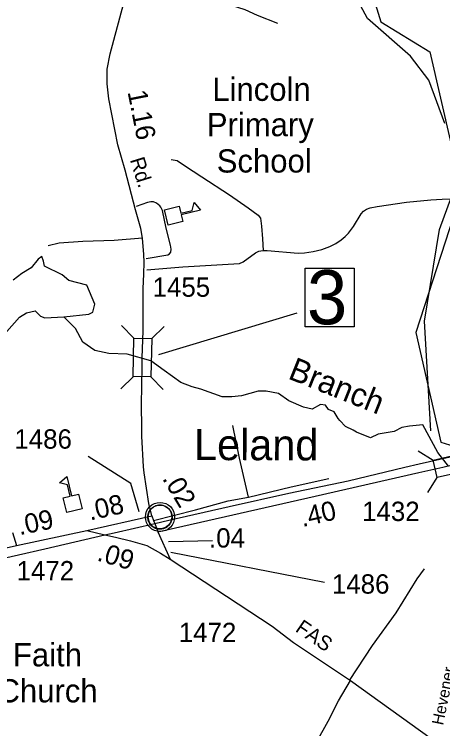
# Model space of a CAD drawing. Extents: x 2104537 to 2336408, y 34176 to 229611.
# Drawn here: x 2288061 to 2290829, y 184317 to 188935 of the extents above; entities that cross this region are included whole.
import ezdxf

# ---------------------------------------------------------------- set-up
doc = ezdxf.new("R2010")
doc.units = 0
for name, color, linetype in [('Exist Boundary Political City Limit New', 7, 'Continuous'), ('Exist Civil Demographics Community CELL', 7, 'Continuous'), ('Exist Civil Demographics Community Label', 7, 'Continuous'), ('Exist Cultural Church Label', 7, 'Continuous'), ('Exist Cultural Educational Facility High CELL', 7, 'Continuous'), ('Exist Cultural Educational Facility High Label', 7, 'Continuous'), ('Exist Hydrographic Creek Single Shore', 7, 'Continuous'), ('Exist Hydrographic Pond Over 1500 Sq Ft', 7, 'Continuous'), ('Exist Railroad Mainline', 7, 'Continuous'), ('Exist Road Non-System Type 51', 7, 'Continuous'), ('Exist Road Non-System Type 51 Label', 7, 'Continuous'), ('Exist Road Secondary Mileage Hundredths English Label', 7, 'Continuous'), ('Exist Road Secondary Structure Standard Bridge CELL', 7, 'Continuous'), ('Exist Road Secondary Structure Standard Bridge Number Label', 7, 'Continuous'), ('Exist Road Secondary Type 51 Attributed', 7, 'Continuous'), ('Exist Road Secondary Type 51 Label', 7, 'Continuous'), ('Exist Road Secondary Type 51 Number Label', 7, 'Continuous'), ('Map Preparation Boundary City Limit Buffer Line', 7, 'Continuous'), ('Old_Level_32', 7, 'Continuous')]:
    doc.layers.add(name, color=color, linetype=linetype)

msp = doc.modelspace()

# ---------------------------------------------------------------- linework, layer by layer
at = {"layer": 'Exist Boundary Political City Limit New'}
msp.add_lwpolyline([(2289622, 189932.2), (2289691.2, 189609), (2290375.8, 189062.7), (2290429.5, 188885.7), (2290744.8, 188693.3), (2290952.5, 187793), (2290656.2, 186877.3), (2290817.8, 186169.4), (2291264, 186030.9)], dxfattribs=at)
at = {"layer": 'Exist Civil Demographics Community CELL'}
msp.add_lwpolyline([(2288925.2, 185698.4), (2288926.2, 185704), (2288927.9, 185710.6), (2288930.9, 185717.8), (2288933.8, 185723.5), (2288937.1, 185729.3), (2288940.9, 185734.4), (2288944.8, 185738.8), (2288949.4, 185743.4), (2288955, 185747.9), (2288960.4, 185751.6), (2288965.3, 185754.5), (2288970.3, 185756.9), (2288975.8, 185759.2), (2288981.4, 185761), (2288985.7, 185762.2), (2288990.6, 185762.9), (2288994.7, 185763.7), (2289001.1, 185763.9), (2289005.5, 185763.8), (2289011.2, 185763.5), (2289016.1, 185762.8), (2289021, 185761.8), (2289026, 185760.4), (2289031.2, 185758.5), (2289037.8, 185755.6), (2289044.1, 185752.1), (2289049.1, 185748.5), (2289054.3, 185744.5), (2289057.6, 185741.4), (2289061.7, 185737), (2289065.6, 185732.3), (2289068.7, 185727.7), (2289071.8, 185722.7), (2289074.3, 185717.5), (2289076.3, 185712.5), (2289077.9, 185707.5), (2289079.1, 185702.9), (2289080.2, 185696.9), (2289080.9, 185692.2), (2289081.1, 185686.2), (2289080.9, 185680.4), (2289080.4, 185674.7), (2289079.4, 185669.2), (2289077.8, 185663.1), (2289075.9, 185657.2), (2289073.6, 185652.1), (2289070.5, 185646.1), (2289067.2, 185640.8), (2289063.7, 185636.1), (2289059.5, 185631.4), (2289054.2, 185626.4), (2289049.2, 185622.3), (2289044.2, 185618.9), (2289039.9, 185616.4), (2289033, 185613.1), (2289025.9, 185610.4), (2289019.9, 185608.9), (2289013.3, 185607.6), (2289008.9, 185607.2), (2289004.4, 185606.9), (2288998.8, 185606.9), (2288994.6, 185607.3), (2288988.9, 185608.1), (2288983, 185609.4), (2288978.4, 185610.7), (2288973.2, 185612.5), (2288968.7, 185614.5), (2288964.7, 185616.8), (2288957.9, 185620.8), (2288952.3, 185625.1), (2288947.4, 185629.6), (2288943, 185634.5), (2288939.8, 185638.4), (2288936.8, 185642.6), (2288932.7, 185649.7), (2288931, 185653.2), (2288929.3, 185657.3), (2288926.7, 185665.5), (2288925.2, 185672.5), (2288924.5, 185677.7), (2288924.1, 185684), (2288924.1, 185688.7), (2288924.6, 185695.1)], close=True, dxfattribs=at)
for centre, radius in [((2289002.8, 185686), 94.3), ((2289002.5, 185686.3), 76.7)]:
    msp.add_circle(centre, radius, dxfattribs=at)
at = {"layer": 'Exist Cultural Educational Facility High CELL'}
for points in [[(2289031.1, 187670.8), (2289126.3, 187693.8), (2289137.1, 187649.1), (2289210.1, 187666.7), (2289222.6, 187718.1), (2289264.2, 187669.9), (2289139.3, 187639.7), (2289150.2, 187595), (2289055, 187571.9)], [(2288400.9, 185714.2), (2288377.9, 185809.3), (2288422.7, 185820.2), (2288405, 185893.1), (2288353.6, 185905.7), (2288401.8, 185947.3), (2288432, 185822.4), (2288476.7, 185833.2), (2288499.7, 185738)]]:
    msp.add_lwpolyline(points, close=True, dxfattribs=at)
at = {"layer": 'Exist Hydrographic Creek Single Shore'}
for points in [[(2290842.3, 188228.1), (2290739.1, 188508.9), (2290621.2, 188665.3), (2290344.2, 188906.9), (2290225.3, 189128.9), (2290116.2, 189229.4), (2289831.2, 189408.8), (2289663.2, 189605.6), (2289611.2, 189764), (2289500.2, 191006), (2288898.2, 191165.3), (2287756, 191328.5), (2287230.1, 191466.7), (2286761.1, 191705.3), (2286319, 191717.2), (2286102.1, 191764.1), (2285960.2, 191855.4), (2285883.1, 192102.9), (2285765.2, 192220), (2285480.2, 192350.2), (2285181, 192339.6)], [(2290752.3, 186242.2), (2290712.3, 186951.5), (2290807.2, 187543.3), (2290888.2, 187761.5)], [(2290700.1, 186280.6), (2290615.3, 186274), (2290565.9, 186264.2), (2290516.4, 186237.8), (2290411, 186221.3), (2290361.6, 186198.2), (2290272.6, 186234.5), (2290249.6, 186247.7), (2290200.1, 186270.7), (2290163.9, 186310.3), (2290154, 186323.5), (2290127.6, 186366.4), (2290091.4, 186379.6), (2290071.6, 186409.2), (2290038.7, 186412.5), (2289986, 186382.9), (2289929.9, 186396.1), (2289834.4, 186435.6), (2289768.5, 186485.1), (2289689.4, 186498.3), (2289636.7, 186498.3), (2289529.6, 186468.6), (2289467, 186462), (2289404.4, 186462), (2289266, 186511.5), (2289210, 186528), (2289137.5, 186554.3), (2289028.8, 186633.5), (2288943.1, 186696.1), (2288789.9, 186739), (2288671.2, 186742.3), (2288582.3, 186762.1), (2288503.2, 186814.9), (2288457.1, 186903.9), (2288381.3, 186979.7)], [(2290796.5, 186102.6), (2290700.1, 186280.6)], [(2290867.4, 186013.5), (2290796.5, 186102.6)]]:
    msp.add_lwpolyline(points, dxfattribs=at)
at = {"layer": 'Exist Hydrographic Pond Over 1500 Sq Ft'}
msp.add_lwpolyline([(2288012.3, 186884.1), (2288094.6, 186976.4), (2288140.8, 187006.1), (2288196.8, 187019.3), (2288229.7, 186983), (2288259.4, 186973.1), (2288381.3, 186979.7), (2288542.7, 186996.2), (2288569.1, 187009.4), (2288582.3, 187062.2), (2288529.6, 187184.2), (2288414.2, 187213.9), (2288371.4, 187250.1), (2288256.1, 187306.2), (2288249.5, 187339.2), (2288239.6, 187368.9), (2288216.5, 187352.4), (2288170.4, 187296.3), (2288111.1, 187260), (2288055.1, 187217.2)], dxfattribs=at)
at = {"layer": 'Exist Railroad Mainline'}
for points in [[(2288969.2, 185643.5), (2289060.2, 185664.7), (2289449.3, 185753.2), (2289834, 185839.6), (2290218, 185920.3), (2290583.8, 186008.3), (2290676.8, 186029.5), (2290944.9, 186090.5)], [(2288646.5, 185569.9), (2288707.3, 185582.7), (2288969.2, 185643.5)], [(2286570.4, 185096.4), (2286636.1, 185111.2), (2287035.7, 185201.2), (2287534.5, 185315.2), (2287917.3, 185403.5), (2288258.3, 185479.5), (2288646.5, 185569.9)]]:
    msp.add_lwpolyline(points, dxfattribs=at)
at = {"layer": 'Exist Road Non-System Type 51'}
for points in [[(2288907.7, 189091.5), (2289151.6, 189067.8), (2289223.5, 189057.2), (2289293.7, 189043), (2289407.9, 189011.9), (2289550.4, 188965.2), (2289630.7, 188929.9), (2289761.2, 188877.2)], [(2289075.2, 187996.1), (2289113.7, 187990.2), (2289161.1, 187957.6), (2289273.6, 187883.5), (2289451.3, 187768), (2289572.7, 187685.1), (2289637.8, 187637.7), (2289652.6, 187616.9), (2289658.6, 187566.6), (2289664.5, 187483.6), (2289668.4, 187409.3)], [(2288912.6, 187355.7), (2289054.2, 187381.2), (2289064.5, 187387.2), (2289072.2, 187397.2), (2289073.9, 187417.2), (2289069.8, 187443.2), (2289042.7, 187552.9), (2289018.1, 187667.9), (2289008.9, 187687.4), (2289001.6, 187696.7), (2288979.3, 187714.6), (2288960.4, 187721.8), (2288943.4, 187722.1), (2288921.3, 187718), (2288849.7, 187693.5)], [(2289668.4, 187409.3), (2289695.9, 187408.7), (2289896.3, 187390.4), (2289936, 187392.9), (2289991.9, 187401.3), (2290047.3, 187415.7), (2290099.8, 187434.3), (2290137.6, 187454.6), (2290173.5, 187476.8), (2290199.8, 187499.3), (2290220.9, 187521.2), (2290252.6, 187563.5), (2290301.7, 187645.9), (2290317.8, 187662), (2290337.7, 187674.4), (2290361.2, 187683.4), (2290405.6, 187692.7), (2290595.1, 187720.6), (2290751.2, 187735.9), (2290825.1, 187740.4), (2290896.9, 187741.3)], [(2288889.6, 187488.5), (2288706.5, 187473.2), (2288505.2, 187467.3), (2288351.2, 187455.5), (2288280.1, 187437.7)], [(2288917.1, 187284.1), (2289151, 187301.9), (2289516.9, 187325.3), (2289541, 187335), (2289620.2, 187394.1), (2289640.1, 187404.2), (2289666.7, 187409.3), (2289668.4, 187409.3)], [(2289573.8, 185813.8), (2289515.7, 186065.2), (2289473.9, 186277.2)], [(2289573.8, 185813.8), (2289849.2, 185880.3), (2290092.7, 185934.3)], [(2288961.4, 185662.7), (2289232.7, 185732.8), (2289442.1, 185790.8), (2289573.8, 185813.8)], [(2290226.1, 184629.9), (2290376.1, 184855.2), (2290528.1, 185066.5), (2290664.5, 185285.5), (2290711.8, 185351.9)], [(2290102, 183980.9), (2289998.1, 184037.6), (2289971.9, 184054.2), (2289955.3, 184068.1), (2289951.1, 184083.3), (2289958, 184108.2), (2289976, 184144.1), (2290016.1, 184235.4), (2290089.3, 184365.3), (2290155.7, 184498), (2290234.4, 184629.4)]]:
    msp.add_lwpolyline(points, dxfattribs=at)
at = {"layer": 'Exist Road Secondary Structure Standard Bridge CELL'}
for p, q in [((2288754.8, 186922.7), (2288833.3, 186841.2)), ((2289030.6, 186917.5), (2288949.1, 186839)), ((2288830.7, 186593.3), (2288749.1, 186514.8)), ((2288943.8, 186591.2), (2289022.3, 186509.6)), ((2290766.8, 186051), (2290671, 186111.2)), ((2290792, 185940.7), (2290731.8, 185844.9))]:
    msp.add_line(p, q, dxfattribs=at)
for points in [[(2288949.1, 186839), (2288944.4, 186591.1), (2288828.6, 186593.3), (2288833.3, 186841.2)], [(2291033.8, 185995.4), (2290792.2, 185940.2), (2290766.4, 186053.1), (2291008, 186108.3)]]:
    msp.add_lwpolyline(points, close=True, dxfattribs=at)
at = {"layer": 'Exist Road Secondary Structure Standard Bridge Number Label'}
msp.add_line((2288995.7, 186737), (2289889.7, 187006.4), dxfattribs=at)
msp.add_lwpolyline([(2289939.4, 187294.1), (2290256.4, 187294.1), (2290256.4, 186914.7), (2289939.4, 186914.7)], close=True, dxfattribs=at)
at = {"layer": 'Exist Road Secondary Type 51 Attributed'}
for p, q in [((2288530.8, 185597.7), (2288949.2, 185692.4)), ((2288969.2, 185643.5), (2288989.3, 185590.2)), ((2288074.7, 185502.5), (2288530.8, 185597.7)), ((2288530.8, 185597.7), (2288646.5, 185569.9)), ((2288989.3, 185590.2), (2289069.3, 185413.2))]:
    msp.add_line(p, q, dxfattribs=at)
for points in [[(2288887.5, 186714.8), (2288893.1, 186888.4), (2288894.4, 187162.1), (2288898.6, 187256.1), (2288900, 187332.2), (2288897.2, 187381.9), (2288889.6, 187488.5), (2288879, 187549.6), (2288845.4, 187670.2), (2288777.4, 187926.8), (2288730.2, 188092.3), (2288671.6, 188389.6), (2288660.9, 188486.6), (2288660.9, 188580.7), (2288681.6, 188678.8), (2288765.9, 188999.6)], [(2288949.2, 185692.4), (2288930.4, 185772.5), (2288900.7, 185971), (2288895.1, 186011.1), (2288884.4, 186208), (2288884.2, 186463.8), (2288884.9, 186481.5), (2288887.5, 186714.8)], [(2288989.3, 185590.2), (2290005.7, 185821.1), (2290674.5, 185973.9), (2290828.9, 186007.6), (2290892.3, 186023.1)], [(2288949.2, 185692.4), (2288961.4, 185662.7), (2288969.2, 185643.5)], [(2288050.4, 185585.5), (2288074.7, 185502.5)], [(2288646.5, 185569.9), (2288716.2, 185555.9), (2288811.6, 185532.3), (2288917.7, 185501.2), (2289006, 185452.3), (2289069.3, 185413.2)], [(2286496, 185144.1), (2286636.5, 185174.1), (2286779, 185204.1), (2286894.8, 185228.8), (2287484.1, 185371.1), (2288074.7, 185502.5)], [(2289069.3, 185413.2), (2289727.3, 184979.2), (2289864.1, 184874.1), (2290234.4, 184629.4), (2290754.1, 184254.7), (2290890.9, 184135.8), (2291377.1, 183588.1), (2291425.9, 183552.4), (2291632.6, 183498.2), (2293586.3, 182911.1), (2293740.3, 182870.1), (2294355.5, 182677.6), (2294972.7, 182497.4), (2296723.9, 181963.2), (2296822, 181923.4), (2296913.9, 181878.7), (2297094, 181768.1), (2297174.7, 181707.2), (2297265.4, 181619), (2297347, 181531), (2297437.6, 181425), (2297598.5, 181225.3)]]:
    msp.add_lwpolyline(points, dxfattribs=at)
at = {"layer": 'Exist Road Secondary Type 51 Number Label'}
msp.add_line((2289057.4, 185528.3), (2289342.7, 185533.5), dxfattribs=at)
for points in [[(2288867.2, 185718.5), (2288814.3, 185903.4), (2288539.6, 186077.7)], [(2289072.8, 185458.8), (2290066.4, 185264.1)]]:
    msp.add_lwpolyline(points, dxfattribs=at)
at = {"layer": 'Map Preparation Boundary City Limit Buffer Line'}
msp.add_lwpolyline([(2289622, 189932.2), (2289691.2, 189609), (2290375.8, 189062.7), (2290429.5, 188885.7), (2290744.8, 188693.3), (2290952.5, 187793), (2290656.2, 186877.3), (2290817.8, 186169.4), (2291264, 186030.9)], dxfattribs=at)

# ---------------------------------------------------------------- texts
at = {"layer": 'Exist Civil Demographics Community Label'}
msp.add_text('Leland', height=200, rotation=359.8, dxfattribs=at).set_placement((2289222.3, 186054.3))
at = {"layer": 'Exist Cultural Church Label'}
for s, p in [('Faith', (2288052.7, 184720.4)), ('Church', (2287953, 184487.7))]:
    msp.add_text(s, height=150, dxfattribs=at).set_placement(p)
at = {"layer": 'Exist Cultural Educational Facility High Label'}
for s, p in [('Lincoln', (2289340.6, 188375.3)), ('Primary', (2289305.3, 188147.1)), ('School', (2289369.2, 187912.2))]:
    msp.add_text(s, height=150, dxfattribs=at).set_placement(p)
at = {"layer": 'Exist Road Non-System Type 51 Label'}
msp.add_text('Hevener', height=75, rotation=78.3226, dxfattribs=at).set_placement((2290831, 184336.4))
at = {"layer": 'Exist Road Secondary Mileage Hundredths English Label'}
for s, rotation, p in [('1.16', 281.1334, (2288792.8, 188433.5)), ('.02', 300.8928, (2289014.6, 185934.6)), ('.08', 12.752, (2288551.4, 185662.3)), ('.40', 12.7948, (2289923.2, 185620.6)), ('.09', 11.7935, (2288095.8, 185567.5)), ('.04', 359.8541, (2289319.1, 185488.6)), ('.09', 343.6661, (2288589.9, 185406.1))]:
    msp.add_text(s, height=125, rotation=rotation, dxfattribs=at).set_placement(p)
at = {"layer": 'Exist Road Secondary Structure Standard Bridge Number Label'}
msp.add_text('3', height=350, dxfattribs=at).set_placement((2289952, 186931.5))
at = {"layer": 'Exist Road Secondary Type 51 Label'}
for s, rotation, p in [('Rd.', 287.2003, (2288807.8, 187995.1)), ('FAS', 325.4117, (2289871, 184950.6))]:
    msp.add_text(s, height=95, rotation=rotation, dxfattribs=at).set_placement(p)
at = {"layer": 'Exist Road Secondary Type 51 Number Label'}
for s, p in [('1455', (2288955, 187109.3)), ('1486', (2288061.8, 186127.6)), ('1432', (2290308.2, 185659.9)), ('1472', (2288076, 185276.2)), ('1486', (2290113.1, 185190.5)), ('1472', (2289123.9, 184877.2))]:
    msp.add_text(s, height=125, dxfattribs=at).set_placement(p)
at = {"layer": 'Old_Level_32'}
msp.add_text('Branch', height=150, rotation=338.2142, dxfattribs=at).set_placement((2289823, 186582.4))

doc.saveas('drawing.dxf')
